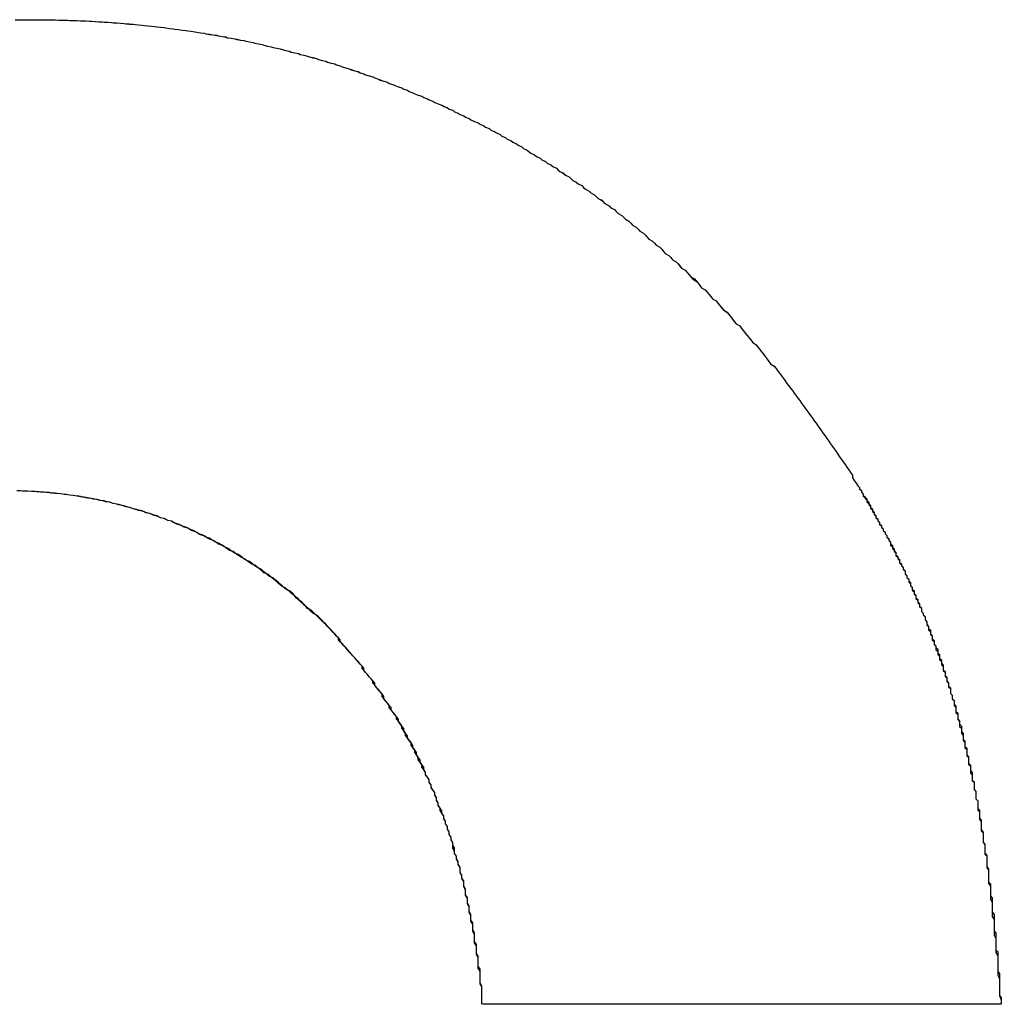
# Model space of a CAD drawing. Extents: x 1107 to 4046, y 937 to 3355.
# Tile 755 of 861: x 3043.013 to 3043.554, y 1750.842 to 1751.385. Entities that reach past the tile are written whole.
import ezdxf

# ---------------------------------------------------------------- set-up
doc = ezdxf.new("R2010")
doc.units = 0
doc.layers.add('KF_VIDA_L___C_LEFT', color=7, linetype='CONTINUOUS')

# ---------------------------------------------------------------- blocks, each defined once
blk = doc.blocks.new('KF_VIDA_L___C_LEFT')
at = {"layer": 'KF_VIDA_L___C_LEFT'}
blk.add_line((154.2498, 61.62917), (153.96442, 61.62917), dxfattribs=at)
blk.add_line((154.2498, 61.62917), (153.96442, 61.62917), dxfattribs=at)
for points in [[(153.707, 62.1714, 0), (153.71, 62.1715, 0), (153.713, 62.1715, 0), (153.717, 62.1715, 0)], [(153.707, 62.1714, 0), (153.71, 62.1715, 0), (153.714, 62.1715, 0), (153.717, 62.1715, 0)], [(153.717, 62.1715, 0), (153.718, 62.1715, 0), (153.72, 62.1715, 0), (153.722, 62.1715, 0), (153.724, 62.1715, 0), (153.725, 62.1714, 0), (153.727, 62.1714, 0), (153.729, 62.1714, 0), (153.731, 62.1713, 0), (153.732, 62.1713, 0), (153.734, 62.1713, 0), (153.736, 62.1712, 0), (153.737, 62.1711, 0), (153.739, 62.1711, 0), (153.741, 62.171, 0), (153.743, 62.1709, 0), (153.744, 62.1709, 0), (153.746, 62.1708, 0), (153.748, 62.1707, 0), (153.749, 62.1706, 0), (153.751, 62.1705, 0), (153.753, 62.1704, 0), (153.755, 62.1703, 0), (153.756, 62.1702, 0), (153.758, 62.1701, 0), (153.76, 62.17, 0), (153.761, 62.1698, 0), (153.763, 62.1697, 0), (153.765, 62.1696, 0), (153.767, 62.1694, 0), (153.768, 62.1693, 0), (153.77, 62.1691, 0), (153.772, 62.169, 0), (153.773, 62.1688, 0), (153.775, 62.1687, 0), (153.777, 62.1685, 0), (153.778, 62.1683, 0), (153.78, 62.1681, 0), (153.782, 62.168, 0), (153.784, 62.1678, 0), (153.785, 62.1676, 0), (153.787, 62.1674, 0), (153.789, 62.1672, 0), (153.79, 62.167, 0), (153.792, 62.1667, 0), (153.794, 62.1665, 0), (153.795, 62.1663, 0), (153.797, 62.1661, 0), (153.799, 62.1658, 0), (153.801, 62.1656, 0), (153.802, 62.1653, 0), (153.804, 62.1651, 0), (153.806, 62.1648, 0), (153.807, 62.1646, 0), (153.809, 62.1643, 0), (153.811, 62.164, 0), (153.812, 62.1637, 0), (153.814, 62.1634, 0), (153.816, 62.1632, 0), (153.817, 62.1629, 0), (153.819, 62.1626, 0), (153.821, 62.1623, 0), (153.823, 62.1619, 0), (153.824, 62.1616, 0), (153.826, 62.1613, 0), (153.828, 62.161, 0), (153.829, 62.1606, 0), (153.831, 62.1603, 0), (153.833, 62.16, 0), (153.834, 62.1596, 0), (153.836, 62.1593, 0), (153.838, 62.1589, 0), (153.839, 62.1585, 0), (153.841, 62.1582, 0), (153.843, 62.1578, 0), (153.844, 62.1574, 0), (153.846, 62.157, 0), (153.848, 62.1566, 0), (153.849, 62.1562, 0), (153.851, 62.1558, 0), (153.853, 62.1554, 0), (153.854, 62.155, 0), (153.856, 62.1546, 0), (153.858, 62.1541, 0), (153.859, 62.1537, 0), (153.861, 62.1533, 0), (153.863, 62.1528, 0), (153.864, 62.1524, 0), (153.866, 62.1519, 0), (153.868, 62.1515, 0), (153.869, 62.151, 0), (153.871, 62.1505, 0), (153.873, 62.1501, 0), (153.874, 62.1496, 0), (153.876, 62.1491, 0), (153.878, 62.1486, 0), (153.879, 62.1481, 0), (153.881, 62.1476, 0), (153.883, 62.1471, 0), (153.884, 62.1466, 0), (153.886, 62.1461, 0), (153.887, 62.1455, 0), (153.889, 62.145, 0), (153.891, 62.1445, 0), (153.892, 62.1439, 0), (153.894, 62.1434, 0), (153.896, 62.1428, 0), (153.897, 62.1423, 0), (153.899, 62.1417, 0), (153.9, 62.1411, 0), (153.902, 62.1406, 0), (153.904, 62.14, 0), (153.905, 62.1394, 0), (153.907, 62.1388, 0), (153.908, 62.1382, 0), (153.91, 62.1376, 0), (153.912, 62.137, 0), (153.913, 62.1364, 0), (153.915, 62.1358, 0), (153.916, 62.1352, 0), (153.918, 62.1345, 0), (153.92, 62.1339, 0), (153.921, 62.1333, 0), (153.923, 62.1326, 0), (153.924, 62.132, 0), (153.926, 62.1313, 0), (153.927, 62.1307, 0), (153.929, 62.13, 0), (153.931, 62.1293, 0), (153.932, 62.1286, 0), (153.934, 62.128, 0), (153.935, 62.1273, 0), (153.937, 62.1266, 0), (153.938, 62.1259, 0), (153.94, 62.1252, 0), (153.942, 62.1245, 0), (153.943, 62.1237, 0), (153.945, 62.123, 0), (153.946, 62.1223, 0), (153.948, 62.1216, 0), (153.949, 62.1208, 0), (153.951, 62.1201, 0), (153.952, 62.1193, 0), (153.954, 62.1186, 0), (153.955, 62.1178, 0), (153.957, 62.117, 0), (153.958, 62.1163, 0), (153.96, 62.1155, 0), (153.962, 62.1147, 0), (153.963, 62.1139, 0), (153.965, 62.1131, 0), (153.966, 62.1123, 0), (153.968, 62.1115, 0), (153.969, 62.1107, 0), (153.971, 62.1099, 0), (153.972, 62.1091, 0), (153.974, 62.1082, 0), (153.975, 62.1074, 0), (153.977, 62.1066, 0), (153.978, 62.1057, 0), (153.98, 62.1049, 0), (153.981, 62.104, 0), (153.983, 62.1032, 0), (153.984, 62.1023, 0), (153.986, 62.1014, 0), (153.987, 62.1005, 0), (153.989, 62.0997, 0), (153.99, 62.0988, 0), (153.991, 62.0979, 0), (153.993, 62.097, 0), (153.994, 62.0961, 0), (153.996, 62.0952, 0), (153.997, 62.0943, 0), (153.999, 62.0934, 0), (154, 62.0925, 0), (154.002, 62.0915, 0), (154.003, 62.0906, 0), (154.005, 62.0897, 0), (154.006, 62.0887, 0), (154.007, 62.0878, 0), (154.009, 62.0868, 0), (154.01, 62.0859, 0), (154.012, 62.0849, 0), (154.013, 62.084, 0), (154.014, 62.083, 0), (154.016, 62.082, 0), (154.017, 62.0811, 0), (154.019, 62.0801, 0), (154.02, 62.0791, 0), (154.021, 62.0781, 0), (154.023, 62.0771, 0), (154.024, 62.0761, 0), (154.026, 62.0751, 0), (154.027, 62.0741, 0), (154.028, 62.0731, 0), (154.03, 62.072, 0), (154.031, 62.071, 0), (154.032, 62.07, 0), (154.034, 62.069, 0), (154.035, 62.0679, 0), (154.037, 62.0669, 0), (154.038, 62.0658, 0), (154.039, 62.0648, 0), (154.041, 62.0637, 0), (154.042, 62.0627, 0), (154.043, 62.0616, 0), (154.045, 62.0605, 0), (154.046, 62.0595, 0), (154.047, 62.0584, 0), (154.049, 62.0573, 0), (154.05, 62.0562, 0), (154.051, 62.0551, 0), (154.053, 62.054, 0), (154.054, 62.0529, 0), (154.055, 62.0518, 0), (154.056, 62.0507, 0), (154.058, 62.0496, 0), (154.059, 62.0485, 0), (154.06, 62.0473, 0), (154.062, 62.0462, 0), (154.063, 62.0451, 0), (154.064, 62.0439, 0), (154.065, 62.0428, 0), (154.067, 62.0416, 0), (154.068, 62.0405, 0), (154.069, 62.0393, 0), (154.071, 62.0382, 0), (154.072, 62.037, 0), (154.073, 62.0358, 0), (154.074, 62.0347, 0), (154.076, 62.0335, 0), (154.077, 62.0323, 0), (154.078, 62.0311, 0), (154.079, 62.0299, 0), (154.08, 62.0287, 0), (154.082, 62.0275, 0), (154.083, 62.0263, 0), (154.084, 62.0251, 0), (154.085, 62.0239, 0), (154.087, 62.0227, 0), (154.088, 62.0215, 0), (154.089, 62.0203, 0), (154.09, 62.019, 0), (154.091, 62.0178, 0), (154.093, 62.0166, 0), (154.094, 62.0153, 0), (154.095, 62.0141, 0), (154.096, 62.0128, 0), (154.097, 62.0116, 0), (154.099, 62.0103, 0), (154.1, 62.0091, 0), (154.101, 62.0078, 0), (154.102, 62.0066, 0), (154.103, 62.0053, 0), (154.104, 62.004, 0), (154.106, 62.0028, 0), (154.107, 62.0015, 0), (154.108, 62.0002, 0), (154.109, 61.9989, 0), (154.11, 61.9976, 0), (154.111, 61.9964, 0), (154.112, 61.9951, 0), (154.113, 61.9938, 0), (154.115, 61.9925, 0), (154.116, 61.9912, 0), (154.117, 61.9899, 0), (154.118, 61.9885, 0), (154.119, 61.9872, 0), (154.12, 61.9859, 0), (154.121, 61.9846, 0), (154.122, 61.9833, 0), (154.123, 61.9819, 0), (154.125, 61.9806, 0), (154.126, 61.9793, 0), (154.127, 61.978, 0), (154.128, 61.9766, 0), (154.129, 61.9753, 0), (154.13, 61.9739, 0), (154.131, 61.9726, 0), (154.132, 61.9712, 0), (154.133, 61.9699, 0), (154.134, 61.9685, 0), (154.135, 61.9672, 0), (154.136, 61.9658, 0), (154.137, 61.9644, 0), (154.138, 61.9631, 0), (154.139, 61.9617, 0), (154.14, 61.9603, 0), (154.141, 61.9589, 0), (154.142, 61.9576, 0), (154.143, 61.9562, 0), (154.144, 61.9548, 0), (154.145, 61.9534, 0), (154.146, 61.952, 0), (154.147, 61.9506, 0), (154.148, 61.9492, 0), (154.149, 61.9478, 0), (154.15, 61.9464, 0), (154.151, 61.945, 0), (154.152, 61.9436, 0), (154.153, 61.9422, 0), (154.154, 61.9408, 0), (154.155, 61.9393, 0), (154.156, 61.9379, 0), (154.157, 61.9365, 0), (154.158, 61.9351, 0), (154.159, 61.9336, 0), (154.16, 61.9322, 0), (154.161, 61.9308, 0), (154.162, 61.9293, 0), (154.163, 61.9279, 0), (154.164, 61.9265, 0), (154.165, 61.925, 0), (154.166, 61.9236, 0), (154.167, 61.9221, 0), (154.168, 61.9207, 0), (154.168, 61.9192, 0), (154.169, 61.9177, 0), (154.17, 61.9163, 0), (154.171, 61.9148, 0)], [(153.717, 62.1715, 0), (153.718, 62.1715, 0), (153.72, 62.1715, 0), (153.722, 62.1715, 0), (153.724, 62.1715, 0), (153.725, 62.1714, 0), (153.727, 62.1714, 0), (153.729, 62.1714, 0), (153.731, 62.1713, 0), (153.732, 62.1713, 0), (153.734, 62.1713, 0), (153.736, 62.1712, 0), (153.737, 62.1711, 0), (153.739, 62.1711, 0), (153.741, 62.171, 0), (153.743, 62.1709, 0), (153.744, 62.1709, 0), (153.746, 62.1708, 0), (153.748, 62.1707, 0), (153.749, 62.1706, 0), (153.751, 62.1705, 0), (153.753, 62.1704, 0), (153.755, 62.1703, 0), (153.756, 62.1702, 0), (153.758, 62.1701, 0), (153.76, 62.17, 0), (153.761, 62.1698, 0), (153.763, 62.1697, 0), (153.765, 62.1696, 0), (153.767, 62.1694, 0), (153.768, 62.1693, 0), (153.77, 62.1692, 0), (153.772, 62.169, 0), (153.773, 62.1688, 0), (153.775, 62.1687, 0), (153.777, 62.1685, 0), (153.778, 62.1683, 0), (153.78, 62.1681, 0), (153.782, 62.168, 0), (153.784, 62.1678, 0), (153.785, 62.1676, 0), (153.787, 62.1674, 0), (153.789, 62.1672, 0), (153.79, 62.167, 0), (153.792, 62.1667, 0), (153.794, 62.1665, 0), (153.795, 62.1663, 0), (153.797, 62.1661, 0), (153.799, 62.1658, 0), (153.801, 62.1656, 0), (153.802, 62.1653, 0), (153.804, 62.1651, 0), (153.806, 62.1648, 0), (153.807, 62.1646, 0), (153.809, 62.1643, 0), (153.811, 62.164, 0), (153.812, 62.1637, 0), (153.814, 62.1635, 0), (153.816, 62.1632, 0), (153.818, 62.1629, 0), (153.819, 62.1626, 0), (153.821, 62.1623, 0), (153.823, 62.162, 0), (153.824, 62.1616, 0), (153.826, 62.1613, 0), (153.828, 62.161, 0), (153.829, 62.1607, 0), (153.831, 62.1603, 0), (153.833, 62.16, 0), (153.834, 62.1596, 0), (153.836, 62.1593, 0), (153.838, 62.1589, 0), (153.839, 62.1586, 0), (153.841, 62.1582, 0), (153.843, 62.1578, 0), (153.844, 62.1574, 0), (153.846, 62.157, 0), (153.848, 62.1566, 0), (153.849, 62.1562, 0), (153.851, 62.1558, 0), (153.853, 62.1554, 0), (153.854, 62.155, 0), (153.856, 62.1546, 0), (153.858, 62.1542, 0), (153.859, 62.1537, 0), (153.861, 62.1533, 0), (153.863, 62.1529, 0), (153.864, 62.1524, 0), (153.866, 62.152, 0), (153.868, 62.1515, 0), (153.869, 62.151, 0), (153.871, 62.1506, 0), (153.873, 62.1501, 0), (153.874, 62.1496, 0), (153.876, 62.1491, 0), (153.878, 62.1486, 0), (153.879, 62.1481, 0), (153.881, 62.1476, 0), (153.883, 62.1471, 0), (153.884, 62.1466, 0), (153.886, 62.1461, 0), (153.887, 62.1456, 0), (153.889, 62.145, 0), (153.891, 62.1445, 0), (153.892, 62.144, 0), (153.894, 62.1434, 0), (153.896, 62.1429, 0), (153.897, 62.1423, 0), (153.899, 62.1417, 0), (153.9, 62.1412, 0), (153.902, 62.1406, 0), (153.904, 62.14, 0), (153.905, 62.1394, 0), (153.907, 62.1388, 0), (153.908, 62.1383, 0), (153.91, 62.1377, 0), (153.912, 62.137, 0), (153.913, 62.1364, 0), (153.915, 62.1358, 0), (153.916, 62.1352, 0), (153.918, 62.1346, 0), (153.92, 62.1339, 0), (153.921, 62.1333, 0), (153.923, 62.1326, 0), (153.924, 62.132, 0), (153.926, 62.1313, 0), (153.927, 62.1307, 0), (153.929, 62.13, 0), (153.931, 62.1293, 0), (153.932, 62.1287, 0), (153.934, 62.128, 0), (153.935, 62.1273, 0), (153.937, 62.1266, 0), (153.938, 62.1259, 0), (153.94, 62.1252, 0), (153.942, 62.1245, 0), (153.943, 62.1238, 0), (153.945, 62.123, 0), (153.946, 62.1223, 0), (153.948, 62.1216, 0), (153.949, 62.1208, 0), (153.951, 62.1201, 0), (153.952, 62.1193, 0), (153.954, 62.1186, 0), (153.955, 62.1178, 0), (153.957, 62.1171, 0), (153.958, 62.1163, 0), (153.96, 62.1155, 0), (153.962, 62.1147, 0), (153.963, 62.1139, 0), (153.965, 62.1131, 0), (153.966, 62.1123, 0), (153.968, 62.1115, 0), (153.969, 62.1107, 0), (153.971, 62.1099, 0), (153.972, 62.1091, 0), (153.974, 62.1083, 0), (153.975, 62.1074, 0), (153.977, 62.1066, 0), (153.978, 62.1057, 0), (153.98, 62.1049, 0), (153.981, 62.104, 0), (153.983, 62.1032, 0), (153.984, 62.1023, 0), (153.986, 62.1014, 0), (153.987, 62.1006, 0), (153.989, 62.0997, 0), (153.99, 62.0988, 0), (153.991, 62.0979, 0), (153.993, 62.097, 0), (153.994, 62.0961, 0), (153.996, 62.0952, 0), (153.997, 62.0943, 0), (153.999, 62.0934, 0), (154, 62.0925, 0), (154.002, 62.0915, 0), (154.003, 62.0906, 0), (154.005, 62.0897, 0), (154.006, 62.0887, 0), (154.007, 62.0878, 0), (154.009, 62.0869, 0), (154.01, 62.0859, 0), (154.012, 62.0849, 0), (154.013, 62.084, 0), (154.014, 62.083, 0), (154.016, 62.082, 0), (154.017, 62.0811, 0), (154.019, 62.0801, 0), (154.02, 62.0791, 0), (154.021, 62.0781, 0), (154.023, 62.0771, 0), (154.024, 62.0761, 0), (154.026, 62.0751, 0), (154.027, 62.0741, 0), (154.028, 62.0731, 0), (154.03, 62.0721, 0), (154.031, 62.071, 0), (154.032, 62.07, 0), (154.034, 62.069, 0), (154.035, 62.0679, 0), (154.037, 62.0669, 0), (154.038, 62.0658, 0), (154.039, 62.0648, 0), (154.041, 62.0637, 0), (154.042, 62.0627, 0), (154.043, 62.0616, 0), (154.045, 62.0605, 0), (154.046, 62.0595, 0), (154.047, 62.0584, 0), (154.049, 62.0573, 0), (154.05, 62.0562, 0), (154.051, 62.0551, 0), (154.053, 62.054, 0), (154.054, 62.0529, 0), (154.055, 62.0518, 0), (154.056, 62.0507, 0), (154.058, 62.0496, 0), (154.059, 62.0485, 0), (154.06, 62.0473, 0), (154.062, 62.0462, 0), (154.063, 62.0451, 0), (154.064, 62.0439, 0), (154.065, 62.0428, 0), (154.067, 62.0417, 0), (154.068, 62.0405, 0), (154.069, 62.0393, 0), (154.071, 62.0382, 0), (154.072, 62.037, 0), (154.073, 62.0359, 0), (154.074, 62.0347, 0), (154.076, 62.0335, 0), (154.077, 62.0323, 0), (154.078, 62.0311, 0), (154.079, 62.0299, 0), (154.081, 62.0287, 0), (154.082, 62.0276, 0), (154.083, 62.0263, 0), (154.084, 62.0251, 0), (154.085, 62.0239, 0), (154.087, 62.0227, 0), (154.088, 62.0215, 0), (154.089, 62.0203, 0), (154.09, 62.019, 0), (154.091, 62.0178, 0), (154.093, 62.0166, 0), (154.094, 62.0153, 0), (154.095, 62.0141, 0), (154.096, 62.0129, 0), (154.097, 62.0116, 0), (154.099, 62.0104, 0), (154.1, 62.0091, 0), (154.101, 62.0078, 0), (154.102, 62.0066, 0), (154.103, 62.0053, 0), (154.104, 62.004, 0), (154.106, 62.0028, 0), (154.107, 62.0015, 0), (154.108, 62.0002, 0), (154.109, 61.9989, 0), (154.11, 61.9976, 0), (154.111, 61.9964, 0), (154.112, 61.9951, 0), (154.113, 61.9938, 0), (154.115, 61.9925, 0), (154.116, 61.9912, 0), (154.117, 61.9899, 0), (154.118, 61.9885, 0), (154.119, 61.9872, 0), (154.12, 61.9859, 0), (154.121, 61.9846, 0), (154.122, 61.9833, 0), (154.123, 61.982, 0), (154.125, 61.9806, 0), (154.126, 61.9793, 0), (154.127, 61.978, 0), (154.128, 61.9766, 0), (154.129, 61.9753, 0), (154.13, 61.9739, 0), (154.131, 61.9726, 0), (154.132, 61.9712, 0), (154.133, 61.9699, 0), (154.134, 61.9685, 0), (154.135, 61.9672, 0), (154.136, 61.9658, 0), (154.137, 61.9644, 0), (154.138, 61.9631, 0), (154.139, 61.9617, 0), (154.14, 61.9603, 0), (154.141, 61.9589, 0), (154.142, 61.9576, 0), (154.143, 61.9562, 0), (154.144, 61.9548, 0), (154.145, 61.9534, 0), (154.146, 61.952, 0), (154.147, 61.9506, 0), (154.148, 61.9492, 0), (154.149, 61.9478, 0), (154.15, 61.9464, 0), (154.151, 61.945, 0), (154.152, 61.9436, 0), (154.153, 61.9422, 0), (154.154, 61.9408, 0), (154.155, 61.9393, 0), (154.156, 61.9379, 0), (154.157, 61.9365, 0), (154.158, 61.9351, 0), (154.159, 61.9336, 0), (154.16, 61.9322, 0), (154.161, 61.9308, 0), (154.162, 61.9293, 0), (154.163, 61.9279, 0), (154.164, 61.9265, 0), (154.165, 61.925, 0), (154.166, 61.9236, 0), (154.167, 61.9221, 0), (154.168, 61.9207, 0), (154.168, 61.9192, 0), (154.169, 61.9177, 0), (154.17, 61.9163, 0), (154.171, 61.9148, 0)], [(153.964, 61.6292, 0), (153.964, 61.6308, 0), (153.964, 61.6325, 0), (153.964, 61.6342, 0), (153.964, 61.6359, 0), (153.964, 61.6375, 0), (153.964, 61.6392, 0), (153.963, 61.6408, 0), (153.963, 61.6425, 0), (153.963, 61.6441, 0), (153.963, 61.6458, 0), (153.963, 61.6474, 0), (153.962, 61.6491, 0), (153.962, 61.6507, 0), (153.962, 61.6524, 0), (153.962, 61.654, 0), (153.962, 61.6556, 0), (153.961, 61.6572, 0), (153.961, 61.6589, 0), (153.961, 61.6605, 0), (153.961, 61.6621, 0), (153.96, 61.6637, 0), (153.96, 61.6653, 0), (153.96, 61.667, 0), (153.96, 61.6686, 0), (153.959, 61.6702, 0), (153.959, 61.6718, 0), (153.959, 61.6734, 0), (153.958, 61.675, 0), (153.958, 61.6766, 0), (153.958, 61.6781, 0), (153.957, 61.6797, 0), (153.957, 61.6813, 0), (153.957, 61.6829, 0), (153.956, 61.6845, 0), (153.956, 61.686, 0), (153.956, 61.6876, 0), (153.955, 61.6892, 0), (153.955, 61.6907, 0), (153.955, 61.6923, 0), (153.954, 61.6938, 0), (153.954, 61.6954, 0), (153.954, 61.6969, 0), (153.953, 61.6985, 0), (153.953, 61.7, 0), (153.952, 61.7016, 0), (153.952, 61.7031, 0), (153.952, 61.7046, 0), (153.951, 61.7062, 0), (153.951, 61.7077, 0), (153.95, 61.7092, 0), (153.95, 61.7107, 0), (153.949, 61.7122, 0), (153.949, 61.7137, 0), (153.948, 61.7152, 0), (153.948, 61.7167, 0), (153.948, 61.7182, 0), (153.947, 61.7197, 0), (153.947, 61.7212, 0), (153.946, 61.7227, 0), (153.946, 61.7242, 0), (153.945, 61.7256, 0), (153.945, 61.7271, 0), (153.944, 61.7286, 0), (153.944, 61.7301, 0), (153.943, 61.7315, 0), (153.943, 61.733, 0), (153.942, 61.7344, 0), (153.941, 61.7359, 0), (153.941, 61.7373, 0), (153.94, 61.7388, 0), (153.94, 61.7402, 0), (153.939, 61.7416, 0), (153.939, 61.7431, 0), (153.938, 61.7445, 0), (153.938, 61.7459, 0), (153.937, 61.7473, 0), (153.936, 61.7487, 0), (153.936, 61.7501, 0), (153.935, 61.7515, 0), (153.935, 61.7529, 0), (153.934, 61.7543, 0), (153.933, 61.7557, 0), (153.933, 61.7571, 0), (153.932, 61.7585, 0), (153.931, 61.7598, 0), (153.931, 61.7612, 0), (153.93, 61.7626, 0), (153.929, 61.7639, 0), (153.929, 61.7653, 0), (153.928, 61.7666, 0), (153.927, 61.768, 0), (153.927, 61.7693, 0), (153.926, 61.7707, 0), (153.925, 61.772, 0), (153.925, 61.7733, 0), (153.924, 61.7747, 0), (153.923, 61.776, 0), (153.922, 61.7773, 0), (153.922, 61.7786, 0), (153.921, 61.7799, 0), (153.92, 61.7812, 0), (153.92, 61.7825, 0), (153.919, 61.7838, 0), (153.918, 61.7851, 0), (153.917, 61.7863, 0), (153.917, 61.7876, 0), (153.916, 61.7889, 0), (153.915, 61.7901, 0), (153.914, 61.7914, 0), (153.913, 61.7927, 0), (153.913, 61.7939, 0), (153.912, 61.7951, 0), (153.911, 61.7964, 0), (153.91, 61.7976, 0), (153.909, 61.7988, 0), (153.909, 61.8001, 0), (153.908, 61.8013, 0), (153.907, 61.8025, 0), (153.906, 61.8037, 0), (153.905, 61.8049, 0), (153.904, 61.8061, 0), (153.904, 61.8073, 0), (153.903, 61.8085, 0), (153.902, 61.8096, 0), (153.901, 61.8108, 0), (153.9, 61.812, 0), (153.899, 61.8132, 0), (153.898, 61.8143, 0), (153.898, 61.8155, 0), (153.897, 61.8166, 0), (153.896, 61.8177, 0), (153.895, 61.8189, 0), (153.894, 61.82, 0), (153.893, 61.8211, 0), (153.892, 61.8222, 0), (153.891, 61.8234, 0), (153.89, 61.8245, 0), (153.889, 61.8256, 0), (153.888, 61.8266, 0), (153.887, 61.8277, 0), (153.886, 61.8288, 0), (153.885, 61.8299, 0), (153.885, 61.831, 0), (153.884, 61.832, 0), (153.883, 61.8331, 0), (153.882, 61.8341, 0), (153.881, 61.8352, 0), (153.88, 61.8362, 0), (153.879, 61.8373, 0), (153.878, 61.8383, 0), (153.877, 61.8393, 0), (153.876, 61.8403, 0), (153.875, 61.8413, 0), (153.874, 61.8423, 0), (153.873, 61.8433, 0), (153.872, 61.8443, 0), (153.871, 61.8453, 0), (153.87, 61.8463, 0), (153.868, 61.8472, 0), (153.867, 61.8482, 0), (153.866, 61.8492, 0), (153.865, 61.8501, 0), (153.864, 61.8511, 0), (153.863, 61.852, 0), (153.862, 61.8529, 0), (153.861, 61.8539, 0), (153.86, 61.8548, 0), (153.859, 61.8557, 0), (153.858, 61.8566, 0), (153.857, 61.8575, 0), (153.856, 61.8584, 0), (153.854, 61.8593, 0), (153.853, 61.8602, 0), (153.852, 61.861, 0), (153.851, 61.8619, 0), (153.85, 61.8627, 0), (153.849, 61.8636, 0), (153.848, 61.8644, 0), (153.847, 61.8653, 0), (153.846, 61.8661, 0), (153.844, 61.8669, 0), (153.843, 61.8678, 0), (153.842, 61.8686, 0), (153.841, 61.8694, 0), (153.84, 61.8702, 0), (153.839, 61.871, 0), (153.837, 61.8718, 0), (153.836, 61.8725, 0), (153.835, 61.8733, 0), (153.834, 61.8741, 0), (153.833, 61.8748, 0), (153.831, 61.8756, 0), (153.83, 61.8763, 0), (153.829, 61.877, 0), (153.828, 61.8778, 0), (153.827, 61.8785, 0), (153.825, 61.8792, 0), (153.824, 61.8799, 0), (153.823, 61.8806, 0), (153.822, 61.8813, 0), (153.821, 61.882, 0), (153.819, 61.8827, 0), (153.818, 61.8833, 0), (153.817, 61.884, 0), (153.816, 61.8846, 0), (153.814, 61.8853, 0), (153.813, 61.8859, 0), (153.812, 61.8866, 0), (153.811, 61.8872, 0), (153.809, 61.8878, 0), (153.808, 61.8884, 0), (153.807, 61.889, 0), (153.806, 61.8896, 0), (153.804, 61.8902, 0), (153.803, 61.8908, 0), (153.802, 61.8914, 0), (153.8, 61.8919, 0), (153.799, 61.8925, 0), (153.798, 61.893, 0), (153.796, 61.8936, 0), (153.795, 61.8941, 0), (153.794, 61.8946, 0), (153.793, 61.8952, 0), (153.791, 61.8957, 0), (153.79, 61.8962, 0), (153.789, 61.8967, 0), (153.787, 61.8972, 0), (153.786, 61.8977, 0), (153.785, 61.8981, 0), (153.783, 61.8986, 0), (153.782, 61.8991, 0), (153.781, 61.8995, 0), (153.779, 61.8999, 0), (153.778, 61.9004, 0), (153.777, 61.9008, 0), (153.775, 61.9012, 0), (153.774, 61.9016, 0), (153.772, 61.902, 0), (153.771, 61.9024, 0), (153.77, 61.9028, 0), (153.768, 61.9032, 0), (153.767, 61.9036, 0), (153.766, 61.904, 0), (153.764, 61.9043, 0), (153.763, 61.9047, 0), (153.761, 61.905, 0), (153.76, 61.9053, 0), (153.759, 61.9057, 0), (153.757, 61.906, 0), (153.756, 61.9063, 0), (153.754, 61.9066, 0), (153.753, 61.9069, 0), (153.752, 61.9072, 0), (153.75, 61.9074, 0), (153.749, 61.9077, 0), (153.747, 61.908, 0), (153.746, 61.9082, 0), (153.745, 61.9085, 0), (153.743, 61.9087, 0), (153.742, 61.9089, 0), (153.74, 61.9092, 0), (153.739, 61.9094, 0), (153.737, 61.9096, 0), (153.736, 61.9098, 0), (153.735, 61.91, 0), (153.733, 61.9102, 0), (153.732, 61.9103, 0), (153.73, 61.9105, 0), (153.729, 61.9106, 0), (153.727, 61.9108, 0), (153.726, 61.9109, 0), (153.724, 61.9111, 0), (153.723, 61.9112, 0), (153.721, 61.9113, 0), (153.72, 61.9114, 0), (153.719, 61.9115, 0), (153.717, 61.9116, 0), (153.716, 61.9117, 0), (153.714, 61.9118, 0), (153.713, 61.9118, 0), (153.711, 61.9119, 0), (153.71, 61.912, 0), (153.708, 61.912, 0)], [(153.964, 61.6292, 0), (153.964, 61.6308, 0), (153.964, 61.6324, 0), (153.964, 61.6341, 0), (153.964, 61.6357, 0), (153.964, 61.6373, 0), (153.964, 61.6389, 0), (153.963, 61.6405, 0), (153.963, 61.6422, 0), (153.963, 61.6438, 0), (153.963, 61.6454, 0), (153.963, 61.647, 0), (153.963, 61.6486, 0), (153.962, 61.6502, 0), (153.962, 61.6518, 0), (153.962, 61.6534, 0), (153.962, 61.655, 0), (153.961, 61.6566, 0), (153.961, 61.6582, 0), (153.961, 61.6598, 0), (153.961, 61.6614, 0), (153.96, 61.663, 0), (153.96, 61.6646, 0), (153.96, 61.6661, 0), (153.96, 61.6677, 0), (153.959, 61.6693, 0), (153.959, 61.6709, 0), (153.959, 61.6724, 0), (153.959, 61.674, 0), (153.958, 61.6756, 0), (153.958, 61.6771, 0), (153.958, 61.6787, 0), (153.957, 61.6803, 0), (153.957, 61.6818, 0), (153.957, 61.6834, 0), (153.956, 61.6849, 0), (153.956, 61.6865, 0), (153.956, 61.688, 0), (153.955, 61.6895, 0), (153.955, 61.6911, 0), (153.955, 61.6926, 0), (153.954, 61.6942, 0), (153.954, 61.6957, 0), (153.954, 61.6972, 0), (153.953, 61.6987, 0), (153.953, 61.7003, 0), (153.952, 61.7018, 0), (153.952, 61.7033, 0), (153.952, 61.7048, 0), (153.951, 61.7063, 0), (153.951, 61.7078, 0), (153.95, 61.7093, 0), (153.95, 61.7108, 0), (153.949, 61.7123, 0), (153.949, 61.7138, 0), (153.949, 61.7153, 0), (153.948, 61.7168, 0), (153.948, 61.7183, 0), (153.947, 61.7197, 0), (153.947, 61.7212, 0), (153.946, 61.7227, 0), (153.946, 61.7242, 0), (153.945, 61.7256, 0), (153.945, 61.7271, 0), (153.944, 61.7285, 0), (153.944, 61.73, 0), (153.943, 61.7314, 0), (153.943, 61.7329, 0), (153.942, 61.7343, 0), (153.942, 61.7358, 0), (153.941, 61.7372, 0), (153.94, 61.7386, 0), (153.94, 61.7401, 0), (153.939, 61.7415, 0), (153.939, 61.7429, 0), (153.938, 61.7443, 0), (153.938, 61.7458, 0), (153.937, 61.7472, 0), (153.936, 61.7486, 0), (153.936, 61.75, 0), (153.935, 61.7514, 0), (153.935, 61.7528, 0), (153.934, 61.7542, 0), (153.933, 61.7555, 0), (153.933, 61.7569, 0), (153.932, 61.7583, 0), (153.932, 61.7597, 0), (153.931, 61.761, 0), (153.93, 61.7624, 0), (153.93, 61.7638, 0), (153.929, 61.7651, 0), (153.928, 61.7665, 0), (153.928, 61.7678, 0), (153.927, 61.7692, 0), (153.926, 61.7705, 0), (153.926, 61.7718, 0), (153.925, 61.7732, 0), (153.924, 61.7745, 0), (153.923, 61.7758, 0), (153.923, 61.7771, 0), (153.922, 61.7784, 0), (153.921, 61.7797, 0), (153.921, 61.781, 0), (153.92, 61.7823, 0), (153.919, 61.7836, 0), (153.918, 61.7849, 0), (153.918, 61.7862, 0), (153.917, 61.7875, 0), (153.916, 61.7888, 0), (153.915, 61.79, 0), (153.914, 61.7913, 0), (153.914, 61.7926, 0), (153.913, 61.7938, 0), (153.912, 61.7951, 0), (153.911, 61.7963, 0), (153.91, 61.7975, 0), (153.91, 61.7988, 0), (153.909, 61.8, 0), (153.908, 61.8012, 0), (153.907, 61.8024, 0), (153.906, 61.8037, 0), (153.905, 61.8049, 0), (153.905, 61.8061, 0), (153.904, 61.8073, 0), (153.903, 61.8085, 0), (153.902, 61.8096, 0), (153.901, 61.8108, 0), (153.9, 61.812, 0), (153.899, 61.8132, 0), (153.899, 61.8143, 0), (153.898, 61.8155, 0), (153.897, 61.8166, 0), (153.896, 61.8178, 0), (153.895, 61.8189, 0), (153.894, 61.8201, 0), (153.893, 61.8212, 0), (153.892, 61.8223, 0), (153.891, 61.8235, 0), (153.89, 61.8246, 0), (153.889, 61.8257, 0), (153.888, 61.8268, 0), (153.887, 61.8279, 0), (153.886, 61.829, 0), (153.886, 61.83, 0), (153.885, 61.8311, 0), (153.884, 61.8322, 0), (153.883, 61.8333, 0), (153.882, 61.8343, 0), (153.881, 61.8354, 0), (153.88, 61.8364, 0), (153.879, 61.8375, 0), (153.878, 61.8385, 0), (153.877, 61.8395, 0), (153.876, 61.8406, 0), (153.875, 61.8416, 0), (153.874, 61.8426, 0), (153.873, 61.8436, 0), (153.871, 61.8446, 0), (153.87, 61.8456, 0), (153.869, 61.8466, 0), (153.868, 61.8476, 0), (153.867, 61.8485, 0), (153.866, 61.8495, 0), (153.865, 61.8505, 0), (153.864, 61.8514, 0), (153.863, 61.8524, 0), (153.862, 61.8533, 0), (153.861, 61.8542, 0), (153.86, 61.8552, 0), (153.859, 61.8561, 0), (153.858, 61.857, 0), (153.856, 61.8579, 0), (153.855, 61.8588, 0), (153.854, 61.8597, 0), (153.853, 61.8606, 0), (153.852, 61.8615, 0), (153.851, 61.8623, 0), (153.85, 61.8632, 0), (153.849, 61.8641, 0), (153.847, 61.8649, 0), (153.846, 61.8658, 0), (153.845, 61.8666, 0), (153.844, 61.8674, 0), (153.843, 61.8683, 0), (153.842, 61.8691, 0), (153.84, 61.8699, 0), (153.839, 61.8707, 0), (153.838, 61.8715, 0), (153.837, 61.8723, 0), (153.836, 61.8731, 0), (153.834, 61.8738, 0), (153.833, 61.8746, 0), (153.832, 61.8754, 0), (153.831, 61.8761, 0), (153.83, 61.8769, 0), (153.828, 61.8776, 0), (153.827, 61.8783, 0), (153.826, 61.879, 0), (153.825, 61.8798, 0), (153.824, 61.8805, 0), (153.822, 61.8812, 0), (153.821, 61.8819, 0), (153.82, 61.8825, 0), (153.819, 61.8832, 0), (153.817, 61.8839, 0), (153.816, 61.8846, 0), (153.815, 61.8852, 0), (153.814, 61.8859, 0), (153.812, 61.8865, 0), (153.811, 61.8871, 0), (153.81, 61.8878, 0), (153.808, 61.8884, 0), (153.807, 61.889, 0), (153.806, 61.8896, 0), (153.805, 61.8902, 0), (153.803, 61.8908, 0), (153.802, 61.8914, 0), (153.801, 61.8919, 0), (153.799, 61.8925, 0), (153.798, 61.8931, 0), (153.797, 61.8936, 0), (153.795, 61.8941, 0), (153.794, 61.8947, 0), (153.793, 61.8952, 0), (153.791, 61.8957, 0), (153.79, 61.8962, 0), (153.789, 61.8967, 0), (153.787, 61.8972, 0), (153.786, 61.8977, 0), (153.785, 61.8982, 0), (153.783, 61.8987, 0), (153.782, 61.8991, 0), (153.781, 61.8996, 0), (153.779, 61.9, 0), (153.778, 61.9005, 0), (153.777, 61.9009, 0), (153.775, 61.9013, 0), (153.774, 61.9017, 0), (153.772, 61.9021, 0), (153.771, 61.9025, 0), (153.77, 61.9029, 0), (153.768, 61.9033, 0), (153.767, 61.9037, 0), (153.766, 61.904, 0), (153.764, 61.9044, 0), (153.763, 61.9047, 0), (153.761, 61.9051, 0), (153.76, 61.9054, 0), (153.759, 61.9057, 0), (153.757, 61.9061, 0), (153.756, 61.9064, 0), (153.754, 61.9067, 0), (153.753, 61.907, 0), (153.752, 61.9072, 0), (153.75, 61.9075, 0), (153.749, 61.9078, 0), (153.747, 61.9081, 0), (153.746, 61.9083, 0), (153.744, 61.9085, 0), (153.743, 61.9088, 0), (153.742, 61.909, 0), (153.74, 61.9092, 0), (153.739, 61.9094, 0), (153.737, 61.9096, 0), (153.736, 61.9098, 0), (153.734, 61.91, 0), (153.733, 61.9102, 0), (153.732, 61.9104, 0), (153.73, 61.9105, 0), (153.729, 61.9107, 0), (153.727, 61.9108, 0), (153.726, 61.911, 0), (153.724, 61.9111, 0), (153.723, 61.9112, 0), (153.721, 61.9113, 0), (153.72, 61.9115, 0), (153.718, 61.9116, 0), (153.717, 61.9116, 0), (153.716, 61.9117, 0), (153.714, 61.9118, 0), (153.713, 61.9119, 0), (153.711, 61.9119, 0), (153.71, 61.912, 0), (153.708, 61.912, 0)], [(154.171, 61.9148, 0), (154.172, 61.9139, 0), (154.172, 61.9131, 0), (154.173, 61.9122, 0), (154.173, 61.9113, 0), (154.174, 61.9104, 0), (154.174, 61.9095, 0), (154.175, 61.9086, 0), (154.175, 61.9078, 0), (154.176, 61.9069, 0), (154.176, 61.906, 0), (154.177, 61.9051, 0), (154.177, 61.9042, 0), (154.178, 61.9033, 0), (154.178, 61.9024, 0), (154.179, 61.9016, 0), (154.179, 61.9007, 0), (154.18, 61.8998, 0), (154.18, 61.8989, 0), (154.181, 61.898, 0), (154.181, 61.8971, 0), (154.182, 61.8963, 0), (154.182, 61.8954, 0), (154.183, 61.8945, 0), (154.183, 61.8936, 0), (154.184, 61.8927, 0), (154.184, 61.8918, 0), (154.185, 61.891, 0), (154.185, 61.8901, 0), (154.186, 61.8892, 0), (154.186, 61.8883, 0), (154.187, 61.8874, 0), (154.187, 61.8865, 0), (154.188, 61.8857, 0), (154.188, 61.8848, 0), (154.189, 61.8839, 0), (154.189, 61.883, 0), (154.189, 61.8821, 0), (154.19, 61.8812, 0), (154.19, 61.8803, 0), (154.191, 61.8795, 0), (154.191, 61.8786, 0), (154.192, 61.8777, 0), (154.192, 61.8768, 0), (154.193, 61.8759, 0), (154.193, 61.875, 0), (154.194, 61.8741, 0), (154.194, 61.8732, 0), (154.194, 61.8724, 0), (154.195, 61.8715, 0), (154.195, 61.8706, 0), (154.196, 61.8697, 0), (154.196, 61.8688, 0), (154.197, 61.8679, 0), (154.197, 61.867, 0), (154.197, 61.8661, 0), (154.198, 61.8652, 0), (154.198, 61.8643, 0), (154.199, 61.8634, 0), (154.199, 61.8626, 0), (154.199, 61.8617, 0), (154.2, 61.8608, 0), (154.2, 61.8599, 0), (154.201, 61.859, 0), (154.201, 61.8581, 0), (154.201, 61.8572, 0), (154.202, 61.8563, 0), (154.202, 61.8554, 0), (154.203, 61.8545, 0), (154.203, 61.8536, 0), (154.203, 61.8527, 0), (154.204, 61.8518, 0), (154.204, 61.8509, 0), (154.205, 61.85, 0), (154.205, 61.8491, 0), (154.205, 61.8482, 0), (154.206, 61.8473, 0), (154.206, 61.8464, 0), (154.206, 61.8455, 0), (154.207, 61.8446, 0), (154.207, 61.8437, 0), (154.208, 61.8428, 0), (154.208, 61.8419, 0), (154.208, 61.841, 0), (154.209, 61.8401, 0), (154.209, 61.8392, 0), (154.209, 61.8383, 0), (154.21, 61.8373, 0), (154.21, 61.8364, 0), (154.21, 61.8355, 0), (154.211, 61.8346, 0), (154.211, 61.8337, 0), (154.211, 61.8328, 0), (154.212, 61.8319, 0), (154.212, 61.831, 0), (154.212, 61.83, 0), (154.213, 61.8291, 0), (154.213, 61.8282, 0), (154.213, 61.8273, 0), (154.214, 61.8264, 0), (154.214, 61.8255, 0), (154.214, 61.8245, 0), (154.215, 61.8236, 0), (154.215, 61.8227, 0), (154.215, 61.8218, 0), (154.216, 61.8209, 0), (154.216, 61.8199, 0), (154.216, 61.819, 0), (154.217, 61.8181, 0), (154.217, 61.8172, 0), (154.217, 61.8162, 0), (154.218, 61.8153, 0), (154.218, 61.8144, 0), (154.218, 61.8134, 0), (154.219, 61.8125, 0), (154.219, 61.8116, 0), (154.219, 61.8106, 0), (154.219, 61.8097, 0), (154.22, 61.8088, 0), (154.22, 61.8078, 0), (154.22, 61.8069, 0), (154.221, 61.806, 0), (154.221, 61.805, 0), (154.221, 61.8041, 0), (154.222, 61.8031, 0), (154.222, 61.8022, 0), (154.222, 61.8013, 0), (154.222, 61.8003, 0), (154.223, 61.7994, 0), (154.223, 61.7984, 0), (154.223, 61.7975, 0), (154.224, 61.7965, 0), (154.224, 61.7956, 0), (154.224, 61.7946, 0), (154.224, 61.7937, 0), (154.225, 61.7927, 0), (154.225, 61.7918, 0), (154.225, 61.7908, 0), (154.225, 61.7898, 0), (154.226, 61.7889, 0), (154.226, 61.7879, 0), (154.226, 61.787, 0), (154.226, 61.786, 0), (154.227, 61.785, 0), (154.227, 61.7841, 0), (154.227, 61.7831, 0), (154.227, 61.7821, 0), (154.228, 61.7812, 0), (154.228, 61.7802, 0), (154.228, 61.7792, 0), (154.228, 61.7783, 0), (154.229, 61.7773, 0), (154.229, 61.7763, 0), (154.229, 61.7753, 0), (154.229, 61.7744, 0), (154.23, 61.7734, 0), (154.23, 61.7724, 0), (154.23, 61.7714, 0), (154.23, 61.7704, 0), (154.231, 61.7694, 0), (154.231, 61.7685, 0), (154.231, 61.7675, 0), (154.231, 61.7665, 0), (154.232, 61.7655, 0), (154.232, 61.7645, 0), (154.232, 61.7635, 0), (154.232, 61.7625, 0), (154.232, 61.7615, 0), (154.233, 61.7605, 0), (154.233, 61.7595, 0), (154.233, 61.7585, 0), (154.233, 61.7575, 0), (154.233, 61.7565, 0), (154.234, 61.7555, 0), (154.234, 61.7545, 0), (154.234, 61.7535, 0), (154.234, 61.7525, 0), (154.235, 61.7515, 0), (154.235, 61.7505, 0), (154.235, 61.7495, 0), (154.235, 61.7484, 0), (154.235, 61.7474, 0), (154.236, 61.7464, 0), (154.236, 61.7454, 0), (154.236, 61.7444, 0), (154.236, 61.7433, 0), (154.236, 61.7423, 0), (154.237, 61.7413, 0), (154.237, 61.7403, 0), (154.237, 61.7392, 0), (154.237, 61.7382, 0), (154.237, 61.7372, 0), (154.237, 61.7361, 0), (154.238, 61.7351, 0), (154.238, 61.7341, 0), (154.238, 61.733, 0), (154.238, 61.732, 0), (154.238, 61.7309, 0), (154.239, 61.7299, 0), (154.239, 61.7289, 0), (154.239, 61.7278, 0), (154.239, 61.7268, 0), (154.239, 61.7257, 0), (154.239, 61.7247, 0), (154.24, 61.7236, 0), (154.24, 61.7225, 0), (154.24, 61.7215, 0), (154.24, 61.7204, 0), (154.24, 61.7194, 0), (154.24, 61.7183, 0), (154.241, 61.7172, 0), (154.241, 61.7162, 0), (154.241, 61.7151, 0), (154.241, 61.714, 0), (154.241, 61.713, 0), (154.241, 61.7119, 0), (154.242, 61.7108, 0), (154.242, 61.7097, 0), (154.242, 61.7086, 0), (154.242, 61.7076, 0), (154.242, 61.7065, 0), (154.242, 61.7054, 0), (154.242, 61.7043, 0), (154.243, 61.7032, 0), (154.243, 61.7021, 0), (154.243, 61.701, 0), (154.243, 61.6999, 0), (154.243, 61.6988, 0), (154.243, 61.6977, 0), (154.243, 61.6966, 0), (154.244, 61.6955, 0), (154.244, 61.6944, 0), (154.244, 61.6933, 0), (154.244, 61.6922, 0), (154.244, 61.6911, 0), (154.244, 61.69, 0), (154.244, 61.6889, 0), (154.245, 61.6878, 0), (154.245, 61.6866, 0), (154.245, 61.6855, 0), (154.245, 61.6844, 0), (154.245, 61.6833, 0), (154.245, 61.6821, 0), (154.245, 61.681, 0), (154.245, 61.6799, 0), (154.246, 61.6787, 0), (154.246, 61.6776, 0), (154.246, 61.6765, 0), (154.246, 61.6753, 0), (154.246, 61.6742, 0), (154.246, 61.673, 0), (154.246, 61.6719, 0), (154.246, 61.6708, 0), (154.246, 61.6696, 0), (154.247, 61.6684, 0), (154.247, 61.6673, 0), (154.247, 61.6661, 0), (154.247, 61.665, 0), (154.247, 61.6638, 0), (154.247, 61.6627, 0), (154.247, 61.6615, 0), (154.247, 61.6603, 0), (154.247, 61.6592, 0), (154.248, 61.658, 0), (154.248, 61.6568, 0), (154.248, 61.6556, 0), (154.248, 61.6545, 0), (154.248, 61.6533, 0), (154.248, 61.6521, 0), (154.248, 61.6509, 0), (154.248, 61.6497, 0), (154.248, 61.6485, 0), (154.248, 61.6473, 0), (154.249, 61.6461, 0), (154.249, 61.6449, 0), (154.249, 61.6437, 0), (154.249, 61.6425, 0), (154.249, 61.6413, 0), (154.249, 61.6401, 0), (154.249, 61.6389, 0), (154.249, 61.6377, 0), (154.249, 61.6365, 0), (154.249, 61.6353, 0), (154.249, 61.6341, 0), (154.25, 61.6328, 0), (154.25, 61.6316, 0), (154.25, 61.6304, 0), (154.25, 61.6292, 0)], [(154.171, 61.9148, 0), (154.172, 61.9139, 0), (154.172, 61.913, 0), (154.173, 61.9121, 0), (154.173, 61.9112, 0), (154.174, 61.9102, 0), (154.174, 61.9093, 0), (154.175, 61.9084, 0), (154.176, 61.9075, 0), (154.176, 61.9066, 0), (154.177, 61.9057, 0), (154.177, 61.9048, 0), (154.178, 61.9038, 0), (154.178, 61.9029, 0), (154.179, 61.902, 0), (154.179, 61.9011, 0), (154.18, 61.9002, 0), (154.18, 61.8993, 0), (154.181, 61.8984, 0), (154.181, 61.8974, 0), (154.182, 61.8965, 0), (154.182, 61.8956, 0), (154.183, 61.8947, 0), (154.183, 61.8938, 0), (154.184, 61.8929, 0), (154.184, 61.892, 0), (154.185, 61.891, 0), (154.185, 61.8901, 0), (154.186, 61.8892, 0), (154.186, 61.8883, 0), (154.187, 61.8874, 0), (154.187, 61.8865, 0), (154.188, 61.8855, 0), (154.188, 61.8846, 0), (154.189, 61.8837, 0), (154.189, 61.8828, 0), (154.19, 61.8819, 0), (154.19, 61.881, 0), (154.191, 61.88, 0), (154.191, 61.8791, 0), (154.192, 61.8782, 0), (154.192, 61.8773, 0), (154.192, 61.8763, 0), (154.193, 61.8754, 0), (154.193, 61.8745, 0), (154.194, 61.8736, 0), (154.194, 61.8727, 0), (154.195, 61.8717, 0), (154.195, 61.8708, 0), (154.196, 61.8699, 0), (154.196, 61.869, 0), (154.197, 61.868, 0), (154.197, 61.8671, 0), (154.197, 61.8662, 0), (154.198, 61.8653, 0), (154.198, 61.8643, 0), (154.199, 61.8634, 0), (154.199, 61.8625, 0), (154.2, 61.8615, 0), (154.2, 61.8606, 0), (154.2, 61.8597, 0), (154.201, 61.8587, 0), (154.201, 61.8578, 0), (154.202, 61.8569, 0), (154.202, 61.8559, 0), (154.202, 61.855, 0), (154.203, 61.8541, 0), (154.203, 61.8531, 0), (154.204, 61.8522, 0), (154.204, 61.8513, 0), (154.204, 61.8503, 0), (154.205, 61.8494, 0), (154.205, 61.8484, 0), (154.206, 61.8475, 0), (154.206, 61.8466, 0), (154.206, 61.8456, 0), (154.207, 61.8447, 0), (154.207, 61.8437, 0), (154.208, 61.8428, 0), (154.208, 61.8418, 0), (154.208, 61.8409, 0), (154.209, 61.8399, 0), (154.209, 61.839, 0), (154.209, 61.8381, 0), (154.21, 61.8371, 0), (154.21, 61.8362, 0), (154.211, 61.8352, 0), (154.211, 61.8343, 0), (154.211, 61.8333, 0), (154.212, 61.8324, 0), (154.212, 61.8314, 0), (154.212, 61.8304, 0), (154.213, 61.8295, 0), (154.213, 61.8285, 0), (154.213, 61.8276, 0), (154.214, 61.8266, 0), (154.214, 61.8257, 0), (154.215, 61.8247, 0), (154.215, 61.8238, 0), (154.215, 61.8228, 0), (154.216, 61.8218, 0), (154.216, 61.8209, 0), (154.216, 61.8199, 0), (154.217, 61.8189, 0), (154.217, 61.818, 0), (154.217, 61.817, 0), (154.218, 61.816, 0), (154.218, 61.8151, 0), (154.218, 61.8141, 0), (154.218, 61.8131, 0), (154.219, 61.8122, 0), (154.219, 61.8112, 0), (154.219, 61.8102, 0), (154.22, 61.8093, 0), (154.22, 61.8083, 0), (154.22, 61.8073, 0), (154.221, 61.8063, 0), (154.221, 61.8053, 0), (154.221, 61.8044, 0), (154.222, 61.8034, 0), (154.222, 61.8024, 0), (154.222, 61.8014, 0), (154.222, 61.8004, 0), (154.223, 61.7994, 0), (154.223, 61.7985, 0), (154.223, 61.7975, 0), (154.224, 61.7965, 0), (154.224, 61.7955, 0), (154.224, 61.7945, 0), (154.225, 61.7935, 0), (154.225, 61.7925, 0), (154.225, 61.7915, 0), (154.225, 61.7905, 0), (154.226, 61.7895, 0), (154.226, 61.7885, 0), (154.226, 61.7875, 0), (154.226, 61.7865, 0), (154.227, 61.7855, 0), (154.227, 61.7844, 0), (154.227, 61.7834, 0), (154.228, 61.7824, 0), (154.228, 61.7814, 0), (154.228, 61.7804, 0), (154.228, 61.7794, 0), (154.229, 61.7784, 0), (154.229, 61.7773, 0), (154.229, 61.7763, 0), (154.229, 61.7753, 0), (154.23, 61.7743, 0), (154.23, 61.7733, 0), (154.23, 61.7722, 0), (154.23, 61.7712, 0), (154.231, 61.7702, 0), (154.231, 61.7692, 0), (154.231, 61.7681, 0), (154.231, 61.7671, 0), (154.231, 61.7661, 0), (154.232, 61.7651, 0), (154.232, 61.764, 0), (154.232, 61.763, 0), (154.232, 61.762, 0), (154.233, 61.7609, 0), (154.233, 61.7599, 0), (154.233, 61.7589, 0), (154.233, 61.7579, 0), (154.234, 61.7568, 0), (154.234, 61.7558, 0), (154.234, 61.7548, 0), (154.234, 61.7537, 0), (154.234, 61.7527, 0), (154.235, 61.7517, 0), (154.235, 61.7506, 0), (154.235, 61.7496, 0), (154.235, 61.7486, 0), (154.235, 61.7475, 0), (154.236, 61.7465, 0), (154.236, 61.7455, 0), (154.236, 61.7444, 0), (154.236, 61.7434, 0), (154.236, 61.7423, 0), (154.237, 61.7413, 0), (154.237, 61.7402, 0), (154.237, 61.7392, 0), (154.237, 61.7381, 0), (154.237, 61.7371, 0), (154.238, 61.736, 0), (154.238, 61.7349, 0), (154.238, 61.7339, 0), (154.238, 61.7328, 0), (154.238, 61.7317, 0), (154.239, 61.7306, 0), (154.239, 61.7296, 0), (154.239, 61.7285, 0), (154.239, 61.7274, 0), (154.239, 61.7263, 0), (154.239, 61.7252, 0), (154.24, 61.724, 0), (154.24, 61.7229, 0), (154.24, 61.7218, 0), (154.24, 61.7207, 0), (154.24, 61.7195, 0), (154.24, 61.7184, 0), (154.241, 61.7172, 0), (154.241, 61.716, 0), (154.241, 61.7148, 0), (154.241, 61.7136, 0), (154.241, 61.7124, 0), (154.242, 61.7112, 0), (154.242, 61.71, 0), (154.242, 61.7088, 0), (154.242, 61.7075, 0), (154.242, 61.7063, 0), (154.242, 61.705, 0), (154.243, 61.7037, 0), (154.243, 61.7024, 0), (154.243, 61.7011, 0), (154.243, 61.6998, 0), (154.243, 61.6984, 0), (154.243, 61.697, 0), (154.243, 61.6957, 0), (154.244, 61.6943, 0), (154.244, 61.6928, 0), (154.244, 61.6914, 0), (154.244, 61.69, 0), (154.244, 61.6885, 0), (154.244, 61.687, 0), (154.245, 61.6855, 0), (154.245, 61.6839, 0), (154.245, 61.6824, 0), (154.245, 61.6808, 0), (154.245, 61.6792, 0), (154.245, 61.6775, 0), (154.246, 61.6759, 0), (154.246, 61.6742, 0), (154.246, 61.6725, 0), (154.246, 61.6708, 0), (154.246, 61.669, 0), (154.246, 61.6672, 0), (154.247, 61.6654, 0), (154.247, 61.6635, 0), (154.247, 61.6617, 0), (154.247, 61.6597, 0), (154.247, 61.6578, 0), (154.248, 61.6558, 0), (154.248, 61.6538, 0), (154.248, 61.6518, 0), (154.248, 61.6497, 0), (154.248, 61.6475, 0), (154.248, 61.6454, 0), (154.249, 61.6432, 0), (154.249, 61.641, 0), (154.249, 61.6387, 0), (154.249, 61.6364, 0), (154.249, 61.634, 0), (154.25, 61.6316, 0), (154.25, 61.6292, 0)]]:
    blk.add_polyline3d(points, dxfattribs=at)

msp = doc.modelspace()

# ---------------------------------------------------------------- block references
at = {"layer": 'KF_VIDA_L___C_LEFT'}
msp.add_blockref('KF_VIDA_L___C_LEFT', (2889.30355, 1689.21316), dxfattribs=at)

doc.saveas('drawing.dxf')
